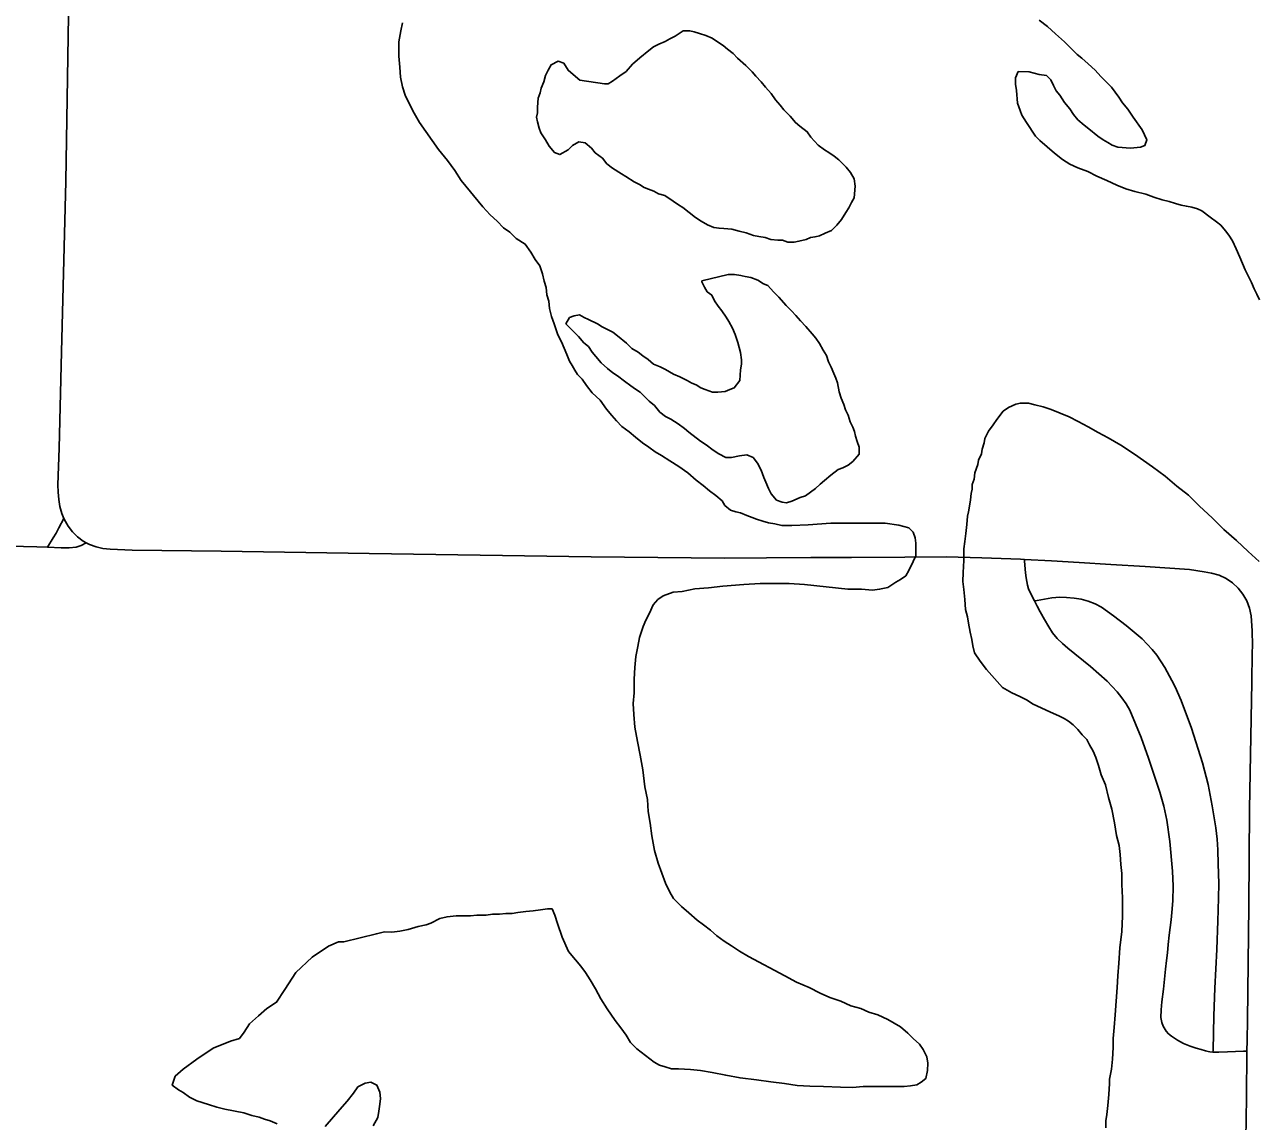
# Model space of a CAD drawing. Extents: x 2.1 to 73.9, y 4 to 26.
# Drawn here: x 46.8111 to 47.0701, y 19.0423 to 19.2724 of the extents above; entities that cross this region are included whole.
import ezdxf

# ---------------------------------------------------------------- set-up
doc = ezdxf.new("R2010")
doc.units = 0
for name, color, linetype in [('GM_X_County_Road', 7, 'Continuous'), ('GM_X_Major_River', 7, 'Continuous'), ('GM_X_Township_Road', 7, 'Continuous')]:
    doc.layers.add(name, color=color, linetype=linetype)

msp = doc.modelspace()

# ---------------------------------------------------------------- linework, layer by layer
at = {"layer": 'GM_X_County_Road'}
for points in [[(46.81938, 19.16883), (46.81894, 19.16987), (46.81853, 19.17131), (46.81827, 19.1728), (46.81814, 19.17432), (46.8181, 19.17585), (46.81834, 19.1836), (46.81884, 19.20381), (46.81976, 19.23956), (46.82012, 19.26131), (46.8205, 19.28308)], [(46.82407, 19.16373), (46.8234, 19.16408), (46.8222, 19.16496), (46.82116, 19.16601), (46.82026, 19.1672), (46.81968, 19.16821), (46.81938, 19.16883)], [(47.06776, 19.05704), (47.06779, 19.05933), (47.06784, 19.06355), (47.06813, 19.08753), (47.0683, 19.10781), (47.06875, 19.13446), (47.06888, 19.14063), (47.0689, 19.14215), (47.06886, 19.14527), (47.06865, 19.14842), (47.06831, 19.15), (47.06773, 19.15152), (47.06692, 19.15292), (47.06591, 19.1542), (47.06471, 19.1553), (47.06336, 19.1562), (47.06189, 19.15691), (47.06032, 19.15734), (47.0588, 19.15761), (47.0557, 19.15808), (47.04638, 19.15872), (47.03916, 19.15915), (47.03256, 19.15955), (47.02672, 19.1599), (47.02106, 19.16024), (47.0202, 19.16029), (47.01206, 19.16054), (47.00465, 19.16076), (46.99592, 19.16071), (46.98475, 19.16065), (46.97616, 19.16061), (46.96691, 19.16056), (46.95803, 19.16051), (46.94405, 19.16061), (46.93007, 19.16079), (46.90677, 19.1611), (46.88345, 19.1615), (46.85236, 19.16193), (46.8337, 19.1622), (46.82907, 19.16235), (46.82757, 19.16254), (46.82611, 19.16287), (46.82471, 19.16338), (46.82407, 19.16373)], [(47.06752, 19.0386), (47.06763, 19.04727), (47.06776, 19.05704)]]:
    msp.add_lwpolyline(points, dxfattribs=at)
at = {"layer": 'GM_X_Major_River'}
for points in [[(47.02716, 19.2597), (47.02773, 19.25856), (47.02849, 19.25761), (47.02943, 19.25609), (47.03057, 19.25475), (47.03133, 19.25361), (47.03228, 19.25247), (47.03361, 19.25132), (47.03456, 19.25056), (47.03645, 19.24903), (47.03759, 19.24827), (47.03854, 19.2477), (47.03949, 19.24712), (47.04063, 19.24674), (47.04329, 19.24654), (47.04539, 19.24673), (47.04634, 19.2471), (47.04672, 19.24824), (47.04577, 19.25034), (47.04388, 19.253), (47.04274, 19.25472), (47.0416, 19.25605), (47.04084, 19.25719), (47.03933, 19.25929), (47.03819, 19.26043), (47.03705, 19.26158), (47.03591, 19.26291), (47.03439, 19.26424), (47.03306, 19.26539), (47.03211, 19.26615), (47.0306, 19.26768), (47.02946, 19.26882), (47.02756, 19.27054), (47.02585, 19.27206), (47.02414, 19.2734)], [(46.89048, 19.27285), (46.89009, 19.27114), (46.88971, 19.26886), (46.8897, 19.26582), (46.88989, 19.26354), (46.89007, 19.26145), (46.89045, 19.25936), (46.89102, 19.25764), (46.89196, 19.25574), (46.89291, 19.25384), (46.89405, 19.25193), (46.89537, 19.25003), (46.8967, 19.24812), (46.89803, 19.24622), (46.89993, 19.24393), (46.90144, 19.24184), (46.90277, 19.23974), (46.90732, 19.23422), (46.90884, 19.2325), (46.91036, 19.23117), (46.91169, 19.22983), (46.91302, 19.22888), (46.91434, 19.22755), (46.91624, 19.2264), (46.91738, 19.22469), (46.91833, 19.22316), (46.91928, 19.22183), (46.91984, 19.22012), (46.92022, 19.21859), (46.9206, 19.21726), (46.92079, 19.21574), (46.92116, 19.21441), (46.92135, 19.21289), (46.92173, 19.21118), (46.9223, 19.20966), (46.92305, 19.20737), (46.92381, 19.20585), (46.92438, 19.20452), (46.92494, 19.20319), (46.92551, 19.20185), (46.92608, 19.2009), (46.92665, 19.19995), (46.92722, 19.199), (46.92817, 19.19805), (46.92912, 19.19671), (46.93025, 19.19519), (46.93196, 19.19366), (46.93329, 19.19176), (46.93443, 19.19043), (46.93538, 19.18928), (46.93651, 19.18814), (46.93803, 19.18699), (46.93936, 19.18585), (46.94088, 19.1847), (46.94221, 19.18375), (46.94354, 19.18279), (46.94487, 19.18203), (46.94658, 19.18088), (46.94848, 19.17974), (46.95038, 19.1784), (46.95208, 19.17688), (46.9536, 19.17573), (46.95493, 19.17459), (46.95626, 19.17363), (46.95759, 19.17249), (46.95816, 19.17154)], [(46.95777, 19.26809), (46.95682, 19.26866), (46.9555, 19.26961), (46.95417, 19.27019), (46.95284, 19.27057), (46.9517, 19.27095), (46.95075, 19.27115), (46.94941, 19.27115), (46.9477, 19.27002), (46.94656, 19.26945), (46.94561, 19.26888), (46.94428, 19.26832), (46.94313, 19.26775), (46.94218, 19.26699), (46.94028, 19.26548), (46.93875, 19.26415), (46.93742, 19.26263), (46.93609, 19.26169), (46.93456, 19.26055), (46.93361, 19.25999), (46.93285, 19.25999)], [(46.93285, 19.25999), (46.92772, 19.26076), (46.92677, 19.26153), (46.92525, 19.26286), (46.9243, 19.26439), (46.92316, 19.26477), (46.92164, 19.26401), (46.92107, 19.26287), (46.92049, 19.26174), (46.92011, 19.26041), (46.91954, 19.25908), (46.91935, 19.25813), (46.91897, 19.25699), (46.91877, 19.25509), (46.91877, 19.25395), (46.91858, 19.253), (46.91877, 19.25205), (46.91914, 19.25072), (46.91952, 19.24977), (46.92047, 19.24824), (46.92123, 19.24691), (46.92237, 19.24558), (46.92351, 19.24519), (46.92522, 19.24614), (46.92617, 19.24709), (46.9275, 19.24784), (46.92883, 19.24765), (46.93016, 19.2465), (46.93092, 19.24555), (46.93244, 19.24441), (46.93339, 19.24326), (46.93453, 19.24231), (46.93643, 19.24116), (46.93738, 19.24059), (46.93909, 19.23944), (46.94023, 19.23887), (46.94117, 19.2383), (46.94213, 19.23791), (46.94326, 19.23753), (46.94421, 19.23696), (46.94554, 19.23657), (46.94725, 19.23543), (46.94839, 19.23466), (46.94934, 19.23409), (46.952, 19.23199), (46.95314, 19.23123), (46.95447, 19.23046), (46.9558, 19.22989), (46.95694, 19.2297), (46.95789, 19.22969), (46.9596, 19.2295), (46.96112, 19.22911), (46.96264, 19.22873), (46.96416, 19.22816), (46.9653, 19.22796), (46.96663, 19.22777), (46.96777, 19.22738), (46.96929, 19.22719), (46.97024, 19.22719), (46.97138, 19.2268), (46.97271, 19.2268), (46.97367, 19.22699), (46.97519, 19.22736), (46.97614, 19.22774), (46.97709, 19.22793), (46.97804, 19.22811), (46.97918, 19.22868), (46.98052, 19.22925), (46.98166, 19.23038), (46.98261, 19.23152), (46.98357, 19.23304), (46.98414, 19.23399), (46.98471, 19.23513), (46.98528, 19.23607), (46.98548, 19.23854), (46.98529, 19.24007), (46.98453, 19.2414), (46.98358, 19.24254), (46.98207, 19.24407), (46.98112, 19.24483), (46.97998, 19.24559), (46.97903, 19.24617), (46.9777, 19.24712), (46.97618, 19.24884), (46.97542, 19.24998), (46.9739, 19.25112), (46.97295, 19.25189), (46.97182, 19.25322), (46.97049, 19.25455), (46.96973, 19.25551), (46.96878, 19.25665), (46.96783, 19.25798), (46.96669, 19.25932), (46.96575, 19.26046), (46.96461, 19.2616), (46.96385, 19.26256), (46.96252, 19.26389), (46.96081, 19.26542), (46.95986, 19.26637), (46.95872, 19.26732), (46.95777, 19.26809)], [(47.07042, 19.21472), (47.06985, 19.21586), (47.06928, 19.21701), (47.06872, 19.21834), (47.06815, 19.21948), (47.06739, 19.221), (47.06682, 19.22233), (47.06626, 19.22367), (47.0655, 19.22538), (47.06474, 19.22709), (47.06398, 19.22823), (47.06323, 19.22919), (47.06228, 19.23033), (47.06133, 19.23109), (47.06, 19.23205), (47.05829, 19.23338), (47.05734, 19.23377), (47.0562, 19.23415), (47.05506, 19.23434), (47.05392, 19.23454), (47.05278, 19.23492), (47.05145, 19.2353), (47.04993, 19.23569), (47.04822, 19.23627), (47.04651, 19.23684), (47.04423, 19.23742), (47.04233, 19.23799), (47.04043, 19.23876), (47.03834, 19.23972), (47.03625, 19.24067), (47.03435, 19.24163), (47.03226, 19.24239), (47.03055, 19.24316), (47.02903, 19.24411), (47.02732, 19.24545), (47.0258, 19.24679), (47.02428, 19.24812), (47.02333, 19.24907), (47.02144, 19.25193), (47.02049, 19.25345), (47.02011, 19.2544), (47.01955, 19.25593), (47.01936, 19.25859), (47.01917, 19.25992), (47.01918, 19.26125), (47.01975, 19.26258), (47.02203, 19.26257), (47.02412, 19.262), (47.02564, 19.2618), (47.02659, 19.26085), (47.02716, 19.2597)], [(46.9356, 19.20714), (46.93465, 19.20791), (46.93351, 19.20848), (46.93237, 19.20906), (46.93142, 19.20963), (46.92952, 19.21058), (46.92857, 19.21097), (46.92762, 19.21154), (46.92648, 19.21135), (46.92553, 19.21098), (46.92477, 19.20965), (46.9261, 19.20831), (46.92742, 19.20698), (46.92856, 19.20565), (46.92951, 19.20488), (46.93027, 19.20374), (46.93103, 19.20279), (46.93217, 19.20145), (46.9335, 19.20031), (46.93464, 19.19936), (46.93558, 19.19878), (46.9371, 19.19764), (46.93843, 19.19668), (46.93938, 19.19592), (46.94033, 19.19535), (46.94128, 19.19439), (46.94223, 19.19344), (46.94337, 19.19249), (46.94451, 19.19115), (46.94565, 19.1902), (46.94678, 19.18963), (46.9483, 19.18867), (46.94963, 19.18772), (46.95058, 19.18696), (46.95305, 19.18505), (46.95419, 19.18428), (46.95571, 19.18314), (46.95685, 19.18237), (46.95837, 19.18161), (46.95951, 19.18161), (46.96122, 19.18198), (46.96274, 19.18217), (46.96407, 19.18159), (46.96502, 19.18045), (46.96578, 19.17893), (46.96635, 19.17741), (46.96672, 19.17645), (46.96729, 19.17512), (46.96786, 19.17398), (46.969, 19.17264), (46.97014, 19.17226), (46.97109, 19.17207), (46.97223, 19.17245), (46.97394, 19.1732), (46.97508, 19.17358), (46.97718, 19.17509), (46.97813, 19.17604), (46.97908, 19.1768), (46.98042, 19.17793), (46.98194, 19.17907), (46.98289, 19.17945), (46.98403, 19.18001), (46.98499, 19.18077), (46.98632, 19.18229), (46.98632, 19.18381), (46.98594, 19.18495), (46.98557, 19.18609), (46.98538, 19.18704), (46.985, 19.18799), (46.98443, 19.18913), (46.98405, 19.19046), (46.98348, 19.19161), (46.98311, 19.19275), (46.98254, 19.19408), (46.98216, 19.19541), (46.98179, 19.19731), (46.98141, 19.19827), (46.98103, 19.19922), (46.98046, 19.20055), (46.97989, 19.20169), (46.97951, 19.20302), (46.97876, 19.20416), (46.978, 19.2055), (46.97724, 19.20664), (46.97648, 19.20759), (46.97515, 19.20912), (46.97401, 19.21026), (46.97307, 19.2114), (46.97212, 19.21236), (46.97098, 19.2135), (46.96946, 19.21522), (46.96832, 19.21636), (46.96718, 19.21769), (46.96623, 19.21808), (46.96509, 19.21884), (46.96357, 19.21941), (46.96243, 19.21961), (46.9618, 19.21974)], [(46.9618, 19.21974), (46.96148, 19.2198), (46.96015, 19.22), (46.95882, 19.22), (46.95331, 19.21869)], [(46.95331, 19.21869), (46.95331, 19.2185), (46.95387, 19.21735), (46.95444, 19.2164), (46.95539, 19.21564), (46.95596, 19.2145), (46.95672, 19.21335), (46.95748, 19.2124), (46.95842, 19.21107), (46.95899, 19.21012), (46.95975, 19.20878), (46.96032, 19.20745), (46.96089, 19.20574), (46.96145, 19.20365), (46.96164, 19.20213), (46.96164, 19.20118), (46.96145, 19.20004), (46.96125, 19.19776), (46.96011, 19.19624), (46.95916, 19.19586), (46.95821, 19.19548), (46.95668, 19.1953), (46.95554, 19.1953), (46.95402, 19.19588), (46.95307, 19.19626), (46.95212, 19.19683), (46.95117, 19.19722), (46.95022, 19.19779), (46.9487, 19.19855), (46.94737, 19.19913), (46.94566, 19.20008), (46.94453, 19.20066), (46.94319, 19.20123), (46.94206, 19.20218), (46.94092, 19.20295), (46.93997, 19.20371), (46.93864, 19.20448), (46.9375, 19.20562), (46.9356, 19.20714)], [(47.03815, 19.04092), (47.03815, 19.04244), (47.03834, 19.04377), (47.03854, 19.04567), (47.03873, 19.04795), (47.03892, 19.05023), (47.03893, 19.05118), (47.03931, 19.05327), (47.0395, 19.05536), (47.0397, 19.05783), (47.0397, 19.05973), (47.0399, 19.06201), (47.04009, 19.06467), (47.04029, 19.06752), (47.04048, 19.07037), (47.04068, 19.07284), (47.04087, 19.0755), (47.04107, 19.07873), (47.04146, 19.08215), (47.04165, 19.08538), (47.04166, 19.08918), (47.04148, 19.09203), (47.04148, 19.09431), (47.04129, 19.09621), (47.04111, 19.09831), (47.04092, 19.10021), (47.04035, 19.1023), (47.03998, 19.10496), (47.03941, 19.10781), (47.03866, 19.11029), (47.03809, 19.11295), (47.03715, 19.11504), (47.03658, 19.11695), (47.03601, 19.11866), (47.03544, 19.11999), (47.03469, 19.12132), (47.03412, 19.12246), (47.03317, 19.12342), (47.03222, 19.12456), (47.03127, 19.12551), (47.03032, 19.12628), (47.02937, 19.12685), (47.02823, 19.12742), (47.02652, 19.12819), (47.02273, 19.12991), (47.02159, 19.13067), (47.02007, 19.13144), (47.01836, 19.1322), (47.01646, 19.13335), (47.01475, 19.13526), (47.01304, 19.13716), (47.01171, 19.13888), (47.01058, 19.14059), (47.0102, 19.14211), (47.01001, 19.14344), (47.00963, 19.14496), (47.00926, 19.14687), (47.00907, 19.1482), (47.00869, 19.14972), (47.00851, 19.15181), (47.00832, 19.1539), (47.00813, 19.15561), (47.00814, 19.15751), (47.00833, 19.15998), (47.00834, 19.16245), (47.00853, 19.16397), (47.00872, 19.16568), (47.00892, 19.16758), (47.00911, 19.16929), (47.0093, 19.17024), (47.00949, 19.17138), (47.00969, 19.17271), (47.00988, 19.17404), (47.01007, 19.17499), (47.01007, 19.17594), (47.01046, 19.17708), (47.01065, 19.17841), (47.01122, 19.18012), (47.01142, 19.18107), (47.01199, 19.1824), (47.01218, 19.18335), (47.01256, 19.18468), (47.01275, 19.18563), (47.01352, 19.18715), (47.01447, 19.18847), (47.01523, 19.18961), (47.01657, 19.19132), (47.01771, 19.19207), (47.01923, 19.19283), (47.02018, 19.19302), (47.02189, 19.19301), (47.02323, 19.19263), (47.02494, 19.19224), (47.02665, 19.19167), (47.02855, 19.1909), (47.03045, 19.19014), (47.03235, 19.18918), (47.03444, 19.18803), (47.03652, 19.18689)], [(47.03652, 19.18689), (47.03861, 19.18574), (47.04127, 19.18421), (47.04412, 19.1823), (47.04792, 19.17963), (47.05058, 19.17772), (47.05304, 19.17562), (47.05551, 19.17371), (47.05779, 19.17143), (47.06045, 19.16895), (47.06291, 19.16647), (47.06557, 19.16418), (47.06804, 19.16189), (47.07032, 19.1598)], [(46.95816, 19.17154), (46.9593, 19.17058), (46.96044, 19.1702), (46.96139, 19.17001), (46.96272, 19.16943), (46.96386, 19.16905), (46.96481, 19.16867), (46.96614, 19.16828), (46.96728, 19.1679), (46.96861, 19.1677), (46.97013, 19.16732), (46.97222, 19.16731), (46.97564, 19.16749), (46.9804, 19.16786), (46.98743, 19.16784), (46.9918, 19.16782), (46.99466, 19.16744), (46.99675, 19.16686), (46.9977, 19.16591), (46.99807, 19.16477), (46.99826, 19.16362), (46.99826, 19.16248), (46.99826, 19.16096), (46.99768, 19.15982), (46.99673, 19.15793), (46.99616, 19.15679), (46.99501, 19.15603), (46.99406, 19.15546), (46.99235, 19.15433), (46.99064, 19.15395), (46.98912, 19.15377), (46.98683, 19.15397), (46.98398, 19.15397), (46.97486, 19.15495), (46.97163, 19.15515), (46.96858, 19.15516), (46.96554, 19.15517), (46.96212, 19.15499), (46.95774, 19.15462), (46.9547, 19.15425), (46.95185, 19.15407), (46.94919, 19.15351), (46.94729, 19.15332), (46.94519, 19.15257), (46.94405, 19.15181), (46.9431, 19.15068), (46.94233, 19.14897), (46.94157, 19.14745), (46.941, 19.14612), (46.94023, 19.14384), (46.93985, 19.14194), (46.93946, 19.13986), (46.93927, 19.13757), (46.93908, 19.13511), (46.93907, 19.13225), (46.93887, 19.12997), (46.93906, 19.12769), (46.93925, 19.12503), (46.93981, 19.12199), (46.94038, 19.11914), (46.94094, 19.11609), (46.94131, 19.11248), (46.94188, 19.10982), (46.94206, 19.10735), (46.94244, 19.10488), (46.94282, 19.10221), (46.94338, 19.09917), (46.94414, 19.09651), (46.94489, 19.09441), (46.94565, 19.09232), (46.9466, 19.09042), (46.94735, 19.08909), (46.94906, 19.08737), (46.95058, 19.08604), (46.95229, 19.08451), (46.95362, 19.08356), (46.95514, 19.08241), (46.95646, 19.08127), (46.95798, 19.08012), (46.9595, 19.07917), (46.96121, 19.07802), (46.96311, 19.07688), (46.97071, 19.07286), (46.97318, 19.07152), (46.97584, 19.07037), (46.97812, 19.06923), (46.98021, 19.06827), (46.98249, 19.0675), (46.98458, 19.06655), (46.98667, 19.06597), (46.98838, 19.06521), (46.99028, 19.06463), (46.99237, 19.06367), (46.99503, 19.06214), (46.99655, 19.06081), (46.99768, 19.05967), (46.99901, 19.05852), (46.99977, 19.05738), (47.00053, 19.05586), (47.00072, 19.05452), (47.00071, 19.053)], [(47.00071, 19.053), (47.00033, 19.05129), (46.99938, 19.05054), (46.99843, 19.04997), (46.9971, 19.04978), (46.99576, 19.0496), (46.99443, 19.0496), (46.9931, 19.04961), (46.99215, 19.04961), (46.99082, 19.04961), (46.9893, 19.04962), (46.98721, 19.04962), (46.98492, 19.04944), (46.98245, 19.04945), (46.97884, 19.04965), (46.97599, 19.04966), (46.97333, 19.04986), (46.97067, 19.05024), (46.96782, 19.05063), (46.96477, 19.05102), (46.96135, 19.05141), (46.95831, 19.05199), (46.95546, 19.05257), (46.95299, 19.05296), (46.9509, 19.05316), (46.94843, 19.05335), (46.94691, 19.05336), (46.94558, 19.05374), (46.94444, 19.05412), (46.9433, 19.0547), (46.93969, 19.05756), (46.93836, 19.05889), (46.93741, 19.06042), (46.93628, 19.06194), (46.93514, 19.06346), (46.93343, 19.06594), (46.9321, 19.06804), (46.93097, 19.07013), (46.92983, 19.07203), (46.92888, 19.07356), (46.92793, 19.07489), (46.9268, 19.07622), (46.92528, 19.07794), (46.92395, 19.08098), (46.92301, 19.08384), (46.92244, 19.08555), (46.92187, 19.08688), (46.92092, 19.08689), (46.9194, 19.0867), (46.91788, 19.08651), (46.91636, 19.08633), (46.91464, 19.08614), (46.9135, 19.08596), (46.91217, 19.08596), (46.91084, 19.08578), (46.90932, 19.08578), (46.90799, 19.08559), (46.90704, 19.0856), (46.90609, 19.0856), (46.90476, 19.08541), (46.90305, 19.08542), (46.90171, 19.08542), (46.89981, 19.08524), (46.89829, 19.08486), (46.89639, 19.08392), (46.89544, 19.08354), (46.89372, 19.08317), (46.89163, 19.0826), (46.88992, 19.08223), (46.88821, 19.08204), (46.88669, 19.08205), (46.88498, 19.08167), (46.87813, 19.07998), (46.87699, 19.07999), (46.87489, 19.07904), (46.87147, 19.07677), (46.86804, 19.07355), (46.86575, 19.06995), (46.86403, 19.06729), (46.86194, 19.06597), (46.86022, 19.06445), (46.85832, 19.06275), (46.85718, 19.06104), (46.85622, 19.05971), (46.85432, 19.05915), (46.85071, 19.05764), (46.84728, 19.05537), (46.84442, 19.05329), (46.84271, 19.05177), (46.84213, 19.04987), (46.84346, 19.04892), (46.84441, 19.04835), (46.84574, 19.04739), (46.84726, 19.04663), (46.84973, 19.04586), (46.85144, 19.04528), (46.85315, 19.0449), (46.85714, 19.04413), (46.85885, 19.04355), (46.86037, 19.04317), (46.86151, 19.04278)], [(46.87425, 19.04122), (46.8773, 19.04483), (46.87882, 19.04653), (46.88016, 19.04824), (46.88111, 19.04957), (46.88263, 19.05032), (46.88378, 19.05051), (46.8851, 19.04993), (46.88567, 19.04841), (46.88586, 19.04708), (46.88567, 19.04594), (46.88548, 19.04442), (46.88528, 19.04309), (46.88433, 19.04138)], [(46.86151, 19.04278), (46.86266, 19.0424), (46.86417, 19.04182)]]:
    msp.add_lwpolyline(points, dxfattribs=at)
at = {"layer": 'GM_X_Township_Road'}
for points in [[(46.59173, 19.17427), (46.59638, 19.17377), (46.6072, 19.17261), (46.61958, 19.17138), (46.63505, 19.16983), (46.65982, 19.16744), (46.67531, 19.166), (46.68771, 19.16503), (46.69703, 19.16458), (46.71258, 19.16423), (46.73747, 19.16408), (46.77012, 19.16358), (46.78412, 19.16343), (46.79967, 19.16322), (46.81365, 19.16288), (46.81593, 19.16278)], [(46.81593, 19.16278), (46.81712, 19.16475), (46.81773, 19.16575), (46.81831, 19.16683), (46.81938, 19.16883)], [(46.81593, 19.16278), (46.8188, 19.16266), (46.82049, 19.16268), (46.82192, 19.16281), (46.82302, 19.16314), (46.82407, 19.16373)], [(47.02318, 19.15152), (47.02247, 19.15285), (47.0219, 19.15406), (47.02165, 19.15484), (47.02151, 19.15558), (47.02137, 19.15639), (47.02126, 19.15742), (47.02108, 19.15989), (47.02106, 19.16024)], [(47.06062, 19.05685), (47.06064, 19.05723), (47.06079, 19.06443), (47.06104, 19.07028), (47.0614, 19.07835), (47.06166, 19.08442), (47.06171, 19.08663), (47.06177, 19.08928), (47.06183, 19.09205), (47.06176, 19.09437), (47.06171, 19.09625), (47.06165, 19.09928), (47.06149, 19.10149), (47.06121, 19.10393), (47.06043, 19.10851), (47.0596, 19.11299), (47.05843, 19.11752), (47.05612, 19.12485), (47.05394, 19.13061), (47.05271, 19.13347), (47.05197, 19.13483), (47.05051, 19.13756), (47.04881, 19.14012), (47.04785, 19.14131), (47.04575, 19.14357), (47.04448, 19.14461), (47.04237, 19.14635), (47.03974, 19.14839), (47.03724, 19.1502), (47.03589, 19.15092), (47.03445, 19.15146), (47.03297, 19.15188), (47.03145, 19.15212), (47.02989, 19.15222), (47.02844, 19.15229), (47.02682, 19.15215), (47.02374, 19.15162), (47.02318, 19.15152)], [(47.06062, 19.05685), (47.05996, 19.05693), (47.05958, 19.057), (47.05906, 19.05711), (47.05811, 19.05736), (47.05709, 19.05764), (47.05585, 19.05807), (47.05444, 19.05867), (47.05316, 19.05937), (47.05193, 19.06019), (47.05125, 19.06068), (47.05078, 19.06121), (47.05015, 19.0623), (47.04987, 19.06308), (47.04969, 19.06407), (47.04974, 19.06568), (47.04987, 19.06736), (47.05021, 19.07005), (47.05044, 19.07214), (47.05066, 19.07422), (47.05086, 19.07603), (47.05104, 19.07769), (47.05122, 19.07942), (47.05143, 19.08136), (47.05166, 19.083), (47.05183, 19.08462), (47.05195, 19.08615), (47.05219, 19.08855), (47.05224, 19.09167), (47.05212, 19.09481), (47.05158, 19.10102), (47.05094, 19.10551), (47.05032, 19.10844), (47.04948, 19.11139), (47.04804, 19.1156), (47.04708, 19.1185), (47.04557, 19.12286), (47.04439, 19.12573), (47.04317, 19.12859), (47.04241, 19.12994), (47.04152, 19.13121), (47.04054, 19.13243), (47.03838, 19.13468), (47.03488, 19.13779), (47.03016, 19.14157), (47.02901, 19.14258), (47.02792, 19.14365), (47.02695, 19.14481), (47.02613, 19.14607), (47.02522, 19.14765), (47.02431, 19.14925), (47.02371, 19.15045), (47.02318, 19.15152)], [(47.06776, 19.05704), (47.06705, 19.05702), (47.0637, 19.0569), (47.06183, 19.05686), (47.0612, 19.05683), (47.06062, 19.05685)]]:
    msp.add_lwpolyline(points, dxfattribs=at)

doc.saveas('drawing.dxf')
